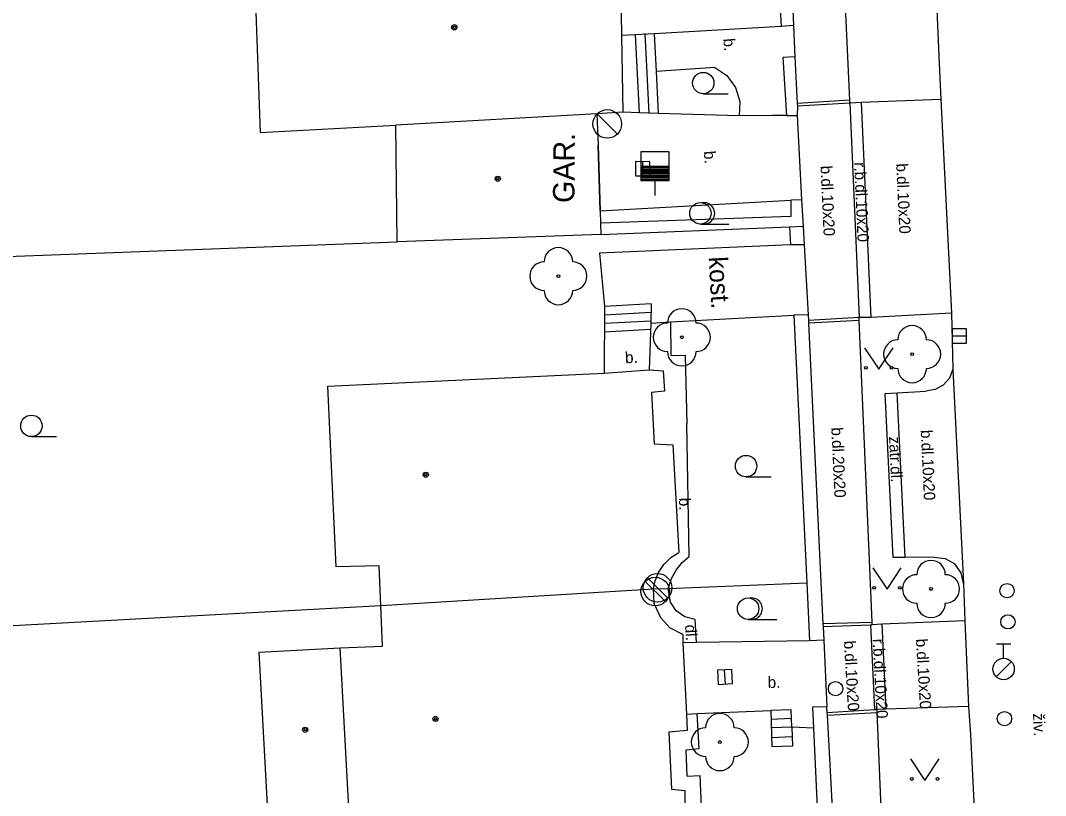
# Model space of a CAD drawing. Extents: x -600309 to -598967, y -1161267 to -1160292.
# Drawn here: x -599810.93 to -599775.06, y -1160488.76 to -1160461.63 of the extents above; entities that cross this region are included whole.
import ezdxf

# ---------------------------------------------------------------- set-up
doc = ezdxf.new("R2010")
doc.units = 0
for name, color, linetype in [('Level 10', 7, 'Continuous'), ('Level 11', 7, 'Continuous'), ('Level 22', 7, 'Continuous'), ('Level 27', 7, 'Continuous'), ('Level 28', 7, 'Continuous'), ('Level 31', 7, 'Continuous'), ('Level 36', 7, 'Continuous'), ('Level 39', 7, 'Continuous'), ('Level 40', 7, 'Continuous'), ('Level 41', 7, 'Continuous'), ('Level 5', 7, 'Continuous'), ('Level 51', 7, 'Continuous'), ('Level 6', 7, 'Continuous'), ('Level 7', 7, 'Continuous'), ('Level 8', 7, 'Continuous')]:
    doc.layers.add(name, color=color, linetype=linetype)

msp = doc.modelspace()

# ---------------------------------------------------------------- linework, layer by layer
at = {"layer": 'Level 10'}
for points in [[(-599779.01, -1160458.05), (-599778.77, -1160463.39), (-599778.73, -1160464.4)], [(-599778.73, -1160464.4), (-599778.35, -1160471.88), (-599778.31, -1160473.84)], [(-599778.31, -1160473.84), (-599778.42, -1160474.15)], [(-599778.42, -1160474.15), (-599778.64, -1160474.4)], [(-599778.96, -1160480.42), (-599779.97, -1160480.43), (-599780.25, -1160474.66), (-599779.25, -1160474.6)], [(-599778.64, -1160474.4), (-599778.93, -1160474.55), (-599779.25, -1160474.6)], [(-599778.96, -1160480.42), (-599778.58, -1160480.46), (-599778.24, -1160480.65)], [(-599778.01, -1160480.96), (-599778.24, -1160480.65)], [(-599777.93, -1160481.34), (-599778.01, -1160480.96)], [(-599777.93, -1160481.34), (-599777.89, -1160482.65), (-599777.76, -1160485.64), (-599777.69, -1160486.62), (-599777.47, -1160491.12)]]:
    msp.add_lwpolyline(points, dxfattribs=at)
at = {"layer": 'Level 11'}
for points in [[(-599778.73, -1160464.4), (-599781.51, -1160464.5), (-599781.91, -1160464.52), (-599781.91, -1160464.42), (-599782.24, -1160457.32)], [(-599788.76, -1160462.1), (-599789.42, -1160462.13), (-599789.9, -1160462.16)], [(-599789.42, -1160462.13), (-599789.28, -1160464.86)], [(-599789.09, -1160462.09), (-599788.95, -1160464.87)], [(-599784.31, -1160461.84), (-599788.76, -1160462.1)], [(-599788.76, -1160462.1), (-599788.69, -1160463.41), (-599788.62, -1160464.88)], [(-599786.64, -1160463.27), (-599788.69, -1160463.41)], [(-599786.64, -1160463.27), (-599786.22, -1160463.56), (-599785.91, -1160463.97), (-599785.76, -1160464.46), (-599785.78, -1160464.97)], [(-599781.91, -1160464.42), (-599783.75, -1160464.53)], [(-599781.91, -1160464.52), (-599783.74, -1160464.63)], [(-599781.91, -1160464.52), (-599781.58, -1160472.03)], [(-599781.51, -1160464.5), (-599781.18, -1160472.03)], [(-599785.78, -1160464.97), (-599788.62, -1160464.88), (-599788.95, -1160464.87), (-599789.28, -1160464.86), (-599789.86, -1160464.84)], [(-599784.62, -1160464.96), (-599785.78, -1160464.97)], [(-599784.13, -1160464.95), (-599784.62, -1160464.96)], [(-599790.65, -1160468.29), (-599783.98, -1160467.92)], [(-599783.99, -1160469.48), (-599790.67, -1160469.78)], [(-599790.67, -1160469.78), (-599790.5, -1160471.64)], [(-599790.5, -1160471.64), (-599790.51, -1160473.97)], [(-599788.86, -1160471.55), (-599790.5, -1160471.64)], [(-599788.87, -1160471.85), (-599790.5, -1160471.94)], [(-599788.86, -1160471.55), (-599788.87, -1160472.22), (-599788.93, -1160473.86)], [(-599788.87, -1160472.15), (-599790.5, -1160472.24)], [(-599788.87, -1160472.22), (-599788.19, -1160472.18)], [(-599788.19, -1160472.18), (-599783.87, -1160471.95)], [(-599788.19, -1160472.18), (-599788.17, -1160473.36), (-599787.67, -1160473.35), (-599787.66, -1160473.85), (-599787.62, -1160475.75)], [(-599781.58, -1160472.03), (-599783.36, -1160472.13)], [(-599781.58, -1160472.13), (-599783.36, -1160472.23)], [(-599777.89, -1160482.65), (-599780.79, -1160482.76), (-599781.13, -1160482.79), (-599781.13, -1160482.69), (-599781.58, -1160472.13), (-599781.58, -1160472.03)], [(-599781.18, -1160472.03), (-599781.58, -1160472.03)], [(-599778.35, -1160471.88), (-599781.18, -1160472.03)], [(-599788.87, -1160472.45), (-599790.5, -1160472.54)], [(-599778.31, -1160473.84), (-599777.93, -1160481.34)], [(-599779.97, -1160480.43), (-599780.4, -1160480.43), (-599780.68, -1160474.69), (-599780.25, -1160474.66)], [(-599787.53, -1160480.39), (-599787.62, -1160475.75)], [(-599788.27, -1160481.51), (-599788.15, -1160481.16), (-599787.99, -1160480.87), (-599787.78, -1160480.6), (-599787.53, -1160480.39)], [(-599787.32, -1160482.6), (-599787.68, -1160482.51), (-599787.99, -1160482.29), (-599788.19, -1160481.99), (-599788.27, -1160481.51)], [(-599787.28, -1160483.4), (-599787.32, -1160482.6)], [(-599782.85, -1160482.74), (-599781.13, -1160482.69)], [(-599782.84, -1160482.84), (-599781.19, -1160482.79), (-599781.13, -1160482.79)], [(-599781.19, -1160482.79), (-599781.05, -1160485.75)], [(-599780.79, -1160482.76), (-599780.65, -1160485.74)], [(-599787.28, -1160483.4), (-599787.75, -1160483.41)], [(-599783.32, -1160483.35), (-599787.28, -1160483.4)], [(-599787.25, -1160485.89), (-599784.68, -1160485.78)], [(-599783.96, -1160485.76), (-599784.68, -1160485.78)], [(-599784.68, -1160485.78), (-599784.64, -1160487.06)], [(-599783.94, -1160486.37), (-599783.96, -1160485.76)], [(-599782.7, -1160485.85), (-599781.05, -1160485.75), (-599780.97, -1160485.75)], [(-599782.69, -1160485.95), (-599780.97, -1160485.85)], [(-599777.76, -1160485.64), (-599780.65, -1160485.74), (-599780.97, -1160485.75)], [(-599780.97, -1160485.75), (-599780.97, -1160485.85), (-599780.4, -1160499.54), (-599780.33, -1160501.33), (-599780.33, -1160501.43)], [(-599787.63, -1160485.91), (-599787.25, -1160485.89)], [(-599787.18, -1160487.11), (-599787.25, -1160485.89)], [(-599783.95, -1160486.07), (-599784.67, -1160486.1)], [(-599783.94, -1160486.37), (-599784.66, -1160486.39)], [(-599783.94, -1160486.37), (-599783.92, -1160487.03)], [(-599783.18, -1160486.4), (-599783.94, -1160486.37)], [(-599783.93, -1160486.71), (-599784.65, -1160486.74)], [(-599787.64, -1160487.16), (-599787.18, -1160487.11)], [(-599787.6, -1160488.08), (-599787.64, -1160487.16)], [(-599783.92, -1160487.03), (-599784.64, -1160487.06)], [(-599787.6, -1160488.08), (-599787.15, -1160488.06)], [(-599787.08, -1160489.71), (-599787.15, -1160488.06)]]:
    msp.add_lwpolyline(points, dxfattribs=at)
at = {"layer": 'Level 22'}
for centre in [(-599792.11, -1160470.58), (-599787.79, -1160472.72), (-599779.73, -1160473.31), (-599779.07, -1160481.53), (-599786.46, -1160486.89)]:
    msp.add_circle(centre, 0.05, dxfattribs=at)
for centre, start, end in [((-599792.11, -1160470.08), 0, 180), ((-599792.61, -1160470.58), 90, 270), ((-599791.61, -1160470.58), 270, 90), ((-599792.11, -1160471.08), 180, 0), ((-599787.79, -1160472.22), 0, 180), ((-599788.29, -1160472.72), 90, 270), ((-599787.29, -1160472.72), 270, 90), ((-599779.73, -1160472.81), 0, 180), ((-599780.23, -1160473.31), 90, 270), ((-599779.23, -1160473.31), 270, 90), ((-599787.79, -1160473.22), 180, 0), ((-599779.73, -1160473.81), 180, 0), ((-599779.07, -1160481.03), 0, 180), ((-599779.57, -1160481.53), 90, 270), ((-599778.57, -1160481.53), 270, 90), ((-599779.07, -1160482.03), 180, 0), ((-599786.46, -1160486.39), 0, 180), ((-599786.96, -1160486.89), 90, 270), ((-599785.96, -1160486.89), 270, 90), ((-599786.46, -1160487.39), 180, 0)]:
    msp.add_arc(centre, 0.5, start, end, dxfattribs=at)
at = {"layer": 'Level 27'}
for p, q in [((-599790.047, -1160465.604), (-599790.754, -1160464.897)), ((-599789.1619, -1160467.07), (-599789.1581, -1160466.57)), ((-599778.33, -1160472.67), (-599777.83, -1160472.67)), ((-599788.287, -1160481.844), (-599788.994, -1160481.137)), ((-599788.367, -1160481.974), (-599789.074, -1160481.267)), ((-599786.265, -1160484.8595), (-599786.295, -1160484.3605))]:
    msp.add_line(p, q, dxfattribs=at)
for points in [[(-599788.9119, -1160467.0719), (-599788.9081, -1160466.5719), (-599789.4081, -1160466.5681), (-599789.4119, -1160467.0681)], [(-599778.33, -1160472.92), (-599777.83, -1160472.92), (-599777.83, -1160472.42), (-599778.33, -1160472.42)], [(-599786.0154, -1160484.8445), (-599786.0455, -1160484.3454), (-599786.5446, -1160484.3755), (-599786.5145, -1160484.8746)]]:
    msp.add_lwpolyline(points, close=True, dxfattribs=at)
for centre in [(-599790.4, -1160465.25), (-599788.72, -1160481.62), (-599788.64, -1160481.49)]:
    msp.add_circle(centre, 0.5, dxfattribs=at)
at = {"layer": 'Level 28'}
for p, q in [((-599789.23, -1160466.73), (-599788.23, -1160466.73)), ((-599789.23, -1160466.78), (-599788.23, -1160466.78)), ((-599789.23, -1160466.83), (-599788.23, -1160466.83)), ((-599789.23, -1160466.88), (-599788.23, -1160466.88)), ((-599789.23, -1160466.93), (-599788.23, -1160466.93)), ((-599789.23, -1160466.98), (-599788.23, -1160466.98)), ((-599789.23, -1160467.03), (-599788.23, -1160467.03)), ((-599789.23, -1160467.08), (-599788.23, -1160467.08)), ((-599789.23, -1160467.13), (-599788.23, -1160467.13)), ((-599789.23, -1160467.18), (-599788.23, -1160467.18)), ((-599788.73, -1160467.23), (-599788.73, -1160467.76)), ((-599776.78, -1160483.455), (-599776.28, -1160483.455)), ((-599776.53, -1160483.955), (-599776.53, -1160483.455)), ((-599776.788, -1160484.602), (-599776.258, -1160484.072))]:
    msp.add_line(p, q, dxfattribs=at)
msp.add_lwpolyline([(-599789.23, -1160467.23), (-599788.23, -1160467.23), (-599788.23, -1160466.23), (-599789.23, -1160466.23)], close=True, dxfattribs=at)
for centre, radius in [((-599776.41, -1160481.59), 0.25), ((-599776.38, -1160482.68), 0.25), ((-599776.53, -1160484.33), 0.375), ((-599776.5, -1160486.07), 0.25)]:
    msp.add_circle(centre, radius, dxfattribs=at)
at = {"layer": 'Level 31'}
msp.add_circle((-599782.41, -1160485.02), 0.25, dxfattribs=at)
at = {"layer": 'Level 36'}
for p, q in [((-599787.04, -1160464.195), (-599786.165, -1160464.195)), ((-599787.14, -1160468.755), (-599786.14, -1160468.755)), ((-599810.55, -1160476.195), (-599809.675, -1160476.195)), ((-599785.54, -1160477.605), (-599784.665, -1160477.605)), ((-599785.47, -1160482.595), (-599784.47, -1160482.595))]:
    msp.add_line(p, q, dxfattribs=at)
for points in [[(-599781.4, -1160473.09), (-599780.9, -1160473.84), (-599780.4, -1160473.09)], [(-599781.11, -1160480.79), (-599780.61, -1160481.54), (-599780.11, -1160480.79)], [(-599779.79, -1160487.48), (-599779.29, -1160488.23), (-599778.79, -1160487.48)]]:
    msp.add_lwpolyline(points, dxfattribs=at)
for centre, radius in [((-599787.0401, -1160463.8199), 0.375), ((-599787.14, -1160468.3796), 0.375), ((-599781.3502, -1160473.7898), 0.05), ((-599780.4508, -1160473.7898), 0.05), ((-599810.5501, -1160475.8199), 0.375), ((-599785.5401, -1160477.2299), 0.375), ((-599781.0602, -1160481.4898), 0.05), ((-599780.1608, -1160481.4898), 0.05), ((-599785.47, -1160482.2196), 0.375), ((-599779.7402, -1160488.1798), 0.05), ((-599778.8408, -1160488.1798), 0.05)]:
    msp.add_circle(centre, radius, dxfattribs=at)
for centre in [(-599787.015, -1160468.3796), (-599785.345, -1160482.2196)]:
    msp.add_arc(centre, 0.375, 260.40593, 99.59407, dxfattribs=at)
at = {"layer": 'Level 39'}
for centre, radius in [((-599795.75, -1160461.87), 0.09), ((-599795.75, -1160461.87), 0.0398), ((-599794.23, -1160467.17), 0.09), ((-599794.23, -1160467.17), 0.0398), ((-599796.75, -1160477.53), 0.09), ((-599796.75, -1160477.53), 0.0398), ((-599796.4099, -1160486.08), 0.09), ((-599796.4099, -1160486.08), 0.0398), ((-599800.9699, -1160486.46), 0.09), ((-599800.9699, -1160486.46), 0.0398)]:
    msp.add_circle(centre, radius, dxfattribs=at)
at = {"layer": 'Level 5'}
for points in [[(-599789.96, -1160458.37), (-599789.9, -1160462.16), (-599789.86, -1160464.84)], [(-599802.79, -1160458.73), (-599802.55, -1160465.55)], [(-599790.77, -1160464.9), (-599797.8, -1160465.29)], [(-599789.86, -1160464.84), (-599790.77, -1160464.9)], [(-599790.77, -1160464.9), (-599790.7199, -1160465.99)], [(-599802.55, -1160465.55), (-599797.8, -1160465.29)], [(-599797.75, -1160469.38), (-599797.8, -1160465.29)], [(-599790.7199, -1160465.99), (-599790.65, -1160468.29)], [(-599790.65, -1160468.29), (-599790.64, -1160468.7199)], [(-599790.64, -1160468.7199), (-599790.63, -1160469.12)], [(-599790.63, -1160469.12), (-599797.75, -1160469.38)], [(-599800.18, -1160474.43), (-599790.51, -1160473.97)], [(-599790.51, -1160473.97), (-599788.93, -1160473.86)], [(-599788.93, -1160473.86), (-599788.44, -1160473.89)], [(-599788.44, -1160473.89), (-599788.4, -1160474.6)], [(-599799.89, -1160480.75), (-599800.18, -1160474.43)], [(-599788.4, -1160474.6), (-599788.85, -1160474.65)], [(-599788.85, -1160474.65), (-599788.76, -1160476.45)], [(-599788.76, -1160476.45), (-599788.11, -1160476.49)], [(-599788.11, -1160476.49), (-599787.9, -1160480.25)], [(-599788.42, -1160480.67), (-599788.18, -1160480.43)], [(-599788.18, -1160480.43), (-599787.9, -1160480.25)], [(-599798.38, -1160480.7199), (-599799.89, -1160480.75)], [(-599798.32, -1160482.11), (-599798.38, -1160480.7199)], [(-599788.61, -1160480.95), (-599788.42, -1160480.67)], [(-599788.73, -1160481.28), (-599788.61, -1160480.95)], [(-599798.32, -1160482.11), (-599788.78, -1160481.53)], [(-599788.78, -1160481.53), (-599788.73, -1160481.28)], [(-599788.76, -1160482.04), (-599788.78, -1160481.53)], [(-599798.27, -1160483.53), (-599798.32, -1160482.11)], [(-599788.53, -1160482.54), (-599788.76, -1160482.04)], [(-599788.21, -1160482.89), (-599788.53, -1160482.54)], [(-599787.76, -1160483.12), (-599788.21, -1160482.89)], [(-599787.76, -1160483.12), (-599787.75, -1160483.41), (-599787.63, -1160485.91), (-599787.6, -1160486.48)], [(-599802.58, -1160483.74), (-599799.75, -1160483.59)], [(-599799.75, -1160483.59), (-599798.27, -1160483.53)], [(-599799.4099, -1160489.84), (-599799.75, -1160483.59)], [(-599802.24, -1160489.96), (-599802.58, -1160483.74)], [(-599787.6, -1160486.48), (-599788.25, -1160486.54)], [(-599788.25, -1160486.54), (-599788.15, -1160488.54)], [(-599788.15, -1160488.54), (-599787.68, -1160488.59)], [(-599787.68, -1160488.59), (-599787.69, -1160489.3)]]:
    msp.add_lwpolyline(points, dxfattribs=at)
at = {"layer": 'Level 51'}
for points in [[(-599812.03, -1160469.92), (-599797.75, -1160469.38)], [(-599831.14, -1160483.89), (-599798.32, -1160482.11)]]:
    msp.add_lwpolyline(points, dxfattribs=at)
at = {"layer": 'Level 6'}
msp.add_lwpolyline([(-599790.65, -1160468.29), (-599790.7199, -1160465.99)], dxfattribs=at)
at = {"layer": 'Level 7'}
for points in [[(-599784.65, -1160445.31), (-599784.07, -1160457.66), (-599784, -1160459.22), (-599783.88, -1160461.81)], [(-599789.96, -1160458.37), (-599784.54, -1160458.08), (-599784.31, -1160461.84)], [(-599783.88, -1160461.81), (-599784.31, -1160461.84)], [(-599783.83, -1160462.9), (-599784.26, -1160462.93)], [(-599783.83, -1160462.9), (-599783.75, -1160464.53), (-599783.74, -1160464.63), (-599783.75, -1160464.95)], [(-599784.26, -1160462.93), (-599784.13, -1160464.95)], [(-599784.13, -1160464.95), (-599783.75, -1160464.95)], [(-599783.98, -1160467.92), (-599783.98, -1160468.49), (-599790.64, -1160468.7199)], [(-599783.6, -1160467.91), (-599783.98, -1160467.92)], [(-599783.6, -1160467.91), (-599783.54, -1160468.83), (-599783.51, -1160469.48)], [(-599790.63, -1160469.12), (-599784.02, -1160468.85)], [(-599784.02, -1160468.85), (-599783.54, -1160468.83)], [(-599784.02, -1160468.85), (-599783.99, -1160469.48)], [(-599783.51, -1160469.48), (-599783.99, -1160469.48)], [(-599783.37, -1160471.93), (-599783.87, -1160471.95)], [(-599783.87, -1160471.95), (-599783.42, -1160481.31)], [(-599783.37, -1160471.93), (-599783.36, -1160472.13), (-599783.36, -1160472.23), (-599782.92, -1160481.29), (-599782.85, -1160482.74), (-599782.84, -1160482.84), (-599782.82, -1160483.32)], [(-599788.78, -1160481.53), (-599788.27, -1160481.51), (-599783.42, -1160481.31)], [(-599783.42, -1160481.31), (-599783.32, -1160483.35)], [(-599782.82, -1160483.32), (-599783.32, -1160483.35)], [(-599782.71, -1160485.66), (-599783.22, -1160485.67)], [(-599783.22, -1160485.67), (-599783.18, -1160486.4), (-599782.91, -1160492.21)], [(-599782.35, -1160492.25), (-599782.69, -1160485.95), (-599782.7, -1160485.85), (-599782.71, -1160485.66)]]:
    msp.add_lwpolyline(points, dxfattribs=at)
at = {"layer": 'Level 8'}
for points in [[(-599783.88, -1160461.81), (-599783.83, -1160462.9)], [(-599783.75, -1160464.95), (-599783.6, -1160467.91)], [(-599783.51, -1160469.48), (-599783.37, -1160471.93)], [(-599782.82, -1160483.32), (-599782.71, -1160485.66)]]:
    msp.add_lwpolyline(points, dxfattribs=at)

# ---------------------------------------------------------------- texts
at = {"layer": 'Level 40'}
for s, height, rotation, p in [('b.', 0.4, 274.69286, (-599786.34, -1160462.27)), ('b.', 0.4, 274.69286, (-599787.02, -1160466.21)), ('b.dl.10x20', 0.4, 272.66055, (-599782.94, -1160466.72)), ('r.b.dl.10x20', 0.399948, 272.48641, (-599781.76, -1160466.6)), ('b.dl.10x20', 0.4, 272.66055, (-599780.29, -1160466.64)), ('kost.', 0.65, 273.03734, (-599786.85, -1160469.91)), ('b.', 0.4, 2.65069, (-599789.77, -1160473.63)), ('b.dl.20x20', 0.4, 272.66055, (-599782.56, -1160475.88)), ('b.dl.10x20', 0.4, 272.66055, (-599779.43, -1160475.97)), ('zatr.dl.', 0.4, 272.66055, (-599780.54, -1160476.2)), ('b.', 0.4, 271.08973, (-599787.89, -1160478.34)), ('dl.', 0.4, 273.44927, (-599787.68, -1160482.79)), ('r.b.dl.10x20', 0.399942, 272.78029, (-599781.11, -1160483.28)), ('b.dl.10x20', 0.39997, 273.37911, (-599779.6, -1160483.28)), ('b.dl.10x20', 0.39997, 273.37911, (-599782.12, -1160483.35)), ('b.', 0.4, 1.82797, (-599784.78, -1160485)), ('živ.', 0.4, 272.51289, (-599775.5, -1160485.89))]:
    msp.add_text(s, height=height, rotation=rotation, dxfattribs=at).set_placement(p)
at = {"layer": 'Level 41'}
msp.add_text('GAR.', height=0.75, rotation=89.56156, dxfattribs=at).set_placement((-599791.55, -1160468.02))

doc.saveas('drawing.dxf')
